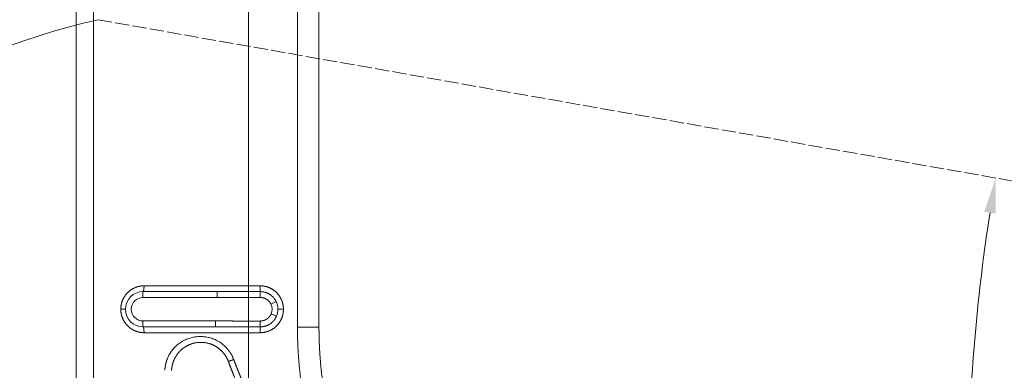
# Model space of a CAD drawing. Header units: millimetres. Extents: x 5437 to 18441, y -4466 to 3128.
# Tile 305 of 497: x 7886 to 8725, y 774 to 1073. Entities that reach past the tile are written whole.
import ezdxf

# ---------------------------------------------------------------- set-up
doc = ezdxf.new("R2010")
doc.units = ezdxf.units.MM
doc.linetypes.add('ACAD_ISO02W100', pattern=[15, 12, -3])
doc.layers.add('1', color=7, linetype='Continuous', true_color=0xffffff)
doc.styles.add('TXT08', font='txt.shx', dxfattribs={"width": 0.8, "bigfont": 'gbcbig.shx'})
doc.dimstyles.new('YanXiu', dxfattribs={"dimtxt": 40, "dimasz": 30, "dimexe": 0.66, "dimexo": 0.66, "dimgap": 0.66, "dimtad": 0, "dimdec": 1, "dimdsep": 46, "dimtxsty": 'TXT08', "dimcen": 0, "dimclrd": 256, "dimclre": 165, "dimclrt": 90, "dimazin": 2, "dimtfac": 1, "dimtdec": 1, "dimtofl": 0, "dimtmove": 0, "dimatfit": 3, "dimfxl": 1, "dimlwd": 5, "dimlwe": 13, "dimarcsym": 0})

# ---------------------------------------------------------------- blocks, each defined once
blk = doc.blocks.new('*D38')
at = {"color": 165, "lineweight": 13, "transparency": 16777216}
blk.add_line((8986.17, 447.04), (8717.32, 399.63), dxfattribs=at)
at = {"lineweight": 5, "transparency": 16777216}
for start, end in [(171.10966, 178.69322), (181.30678, 188.89034)]:
    blk.add_arc((10243.47, 668.73), 1549.03, start, end, dxfattribs=at)
at = {"lineweight": 20, "transparency": 16777216}
for points in [[(8708.12, 908.95), (8717.98, 907.31), (8717.97, 937.72)], [(8717.98, 430.16), (8708.12, 428.52), (8717.97, 399.75)]]:
    blk.add_solid(points, dxfattribs=at)
at = {"layer": 'Defpoints', "color": 0, "lineweight": 20, "transparency": 16777216}
for p in [(7952.77, 1072.65), (8986.82, 890.32), (8697.06, 758.8), (10020.87, 629.48), (8986.82, 447.15)]:
    blk.add_point(p, dxfattribs=at)
at = {"color": 90, "lineweight": 20, "transparency": 16777216, "insert": (8694.44, 668.73), "char_height": 40, "attachment_point": 5, "rotation": 90, "style": 'TXT08'}
blk.add_mtext('20°', dxfattribs=at)
blk = doc.blocks.new('*D39')
at = {"lineweight": 5, "transparency": 16777216}
for start, end in [(182.40821, 212.16324), (217.83676, 247.59179)]:
    blk.add_arc((7923.57, 1620.92), 713.81, start, end, dxfattribs=at)
at = {"lineweight": 20, "transparency": 16777216}
for points in [[(7205.4, 1590.82), (7215.39, 1591.03), (7209.76, 1620.92)], [(7653.27, 965.68), (7649.66, 956.35), (7679.44, 950.16)]]:
    blk.add_solid(points, dxfattribs=at)
at = {"layer": 'Defpoints', "color": 0, "lineweight": 20, "transparency": 16777216}
for p in [(7031.12, 1620.92), (8081.12, 1620.92), (7869.69, 1472.88), (7268.14, 1338.2), (7510.57, 486.2)]:
    blk.add_point(p, dxfattribs=at)
at = {"color": 90, "lineweight": 20, "transparency": 16777216, "insert": (7338.86, 1211.5), "char_height": 40, "attachment_point": 5, "rotation": 305, "style": 'TXT08'}
blk.add_mtext('70°', dxfattribs=at)
blk = doc.blocks.new('*D40')
at = {"lineweight": 5, "transparency": 16777216}
for start, end in [(104.30221, 139.92848), (150.07152, 185.69779)]:
    blk.add_arc((9169.33, 707.8), 399.63, start, end, dxfattribs=at)
at = {"lineweight": 20, "transparency": 16777216}
for points in [[(9069.56, 1099.93), (9071.66, 1090.16), (9099.94, 1101.36)], [(8776.63, 668.81), (8766.73, 667.45), (8775.78, 638.41)]]:
    blk.add_solid(points, dxfattribs=at)
at = {"layer": 'Defpoints', "color": 0, "lineweight": 20, "transparency": 16777216}
for p in [(8987, 1741.85), (8912.46, 1013.94), (9169.33, 707.8), (8947.75, 668.73), (8081.12, 515.92)]:
    blk.add_point(p, dxfattribs=at)
at = {"color": 90, "lineweight": 20, "transparency": 16777216, "insert": (8841.98, 937.02), "char_height": 40, "attachment_point": 5, "rotation": 55, "style": 'TXT08'}
blk.add_mtext('90°', dxfattribs=at)
blk = doc.blocks.new('*D45')
at = {"color": 165, "lineweight": 13, "transparency": 16777216}
for p, q in [((8078.88, 2459.34), (10490.55, 2459.34)), ((8614.28, -4.08), (10490.55, -4.08))]:
    blk.add_line(p, q, dxfattribs=at)
at = {"lineweight": 5, "transparency": 16777216}
for p, q in [((10489.89, 2429.34), (10489.89, 1308.29)), ((10489.89, 25.92), (10489.89, 1146.97))]:
    blk.add_line(p, q, dxfattribs=at)
at = {"lineweight": 20, "transparency": 16777216}
for points in [[(10484.89, 2429.34), (10494.89, 2429.34), (10489.89, 2459.34)], [(10484.89, 25.92), (10494.89, 25.92), (10489.89, -4.08)]]:
    blk.add_solid(points, dxfattribs=at)
at = {"layer": 'Defpoints', "color": 0, "lineweight": 20, "transparency": 16777216}
for p in [(8078.22, 2459.34), (10489.89, 2459.34), (8613.62, -4.08)]:
    blk.add_point(p, dxfattribs=at)
at = {"color": 90, "lineweight": 20, "transparency": 16777216, "insert": (10489.89, 1227.63), "char_height": 40, "attachment_point": 5, "rotation": 90, "style": 'TXT08'}
blk.add_mtext('2463.4', dxfattribs=at)
blk = doc.blocks.new('*D48')
at = {"color": 165, "lineweight": 13, "transparency": 16777216}
for p, q in [((8081.12, 1395.26), (8081.12, -113.34)), ((8401.12, -46.54), (8401.12, -113.34))]:
    blk.add_line(p, q, dxfattribs=at)
at = {"lineweight": 5, "transparency": 16777216}
for p, q in [((8111.12, -112.68), (8200.46, -112.68)), ((8371.12, -112.68), (8281.78, -112.68))]:
    blk.add_line(p, q, dxfattribs=at)
at = {"lineweight": 20, "transparency": 16777216}
for points in [[(8111.12, -107.68), (8111.12, -117.68), (8081.12, -112.68)], [(8371.12, -107.68), (8371.12, -117.68), (8401.12, -112.68)]]:
    blk.add_solid(points, dxfattribs=at)
at = {"layer": 'Defpoints', "color": 0, "lineweight": 20, "transparency": 16777216}
for p in [(8081.12, 1395.92), (8401.12, -45.88), (8401.12, -112.68)]:
    blk.add_point(p, dxfattribs=at)
at = {"color": 90, "lineweight": 20, "transparency": 16777216, "insert": (8241.12, -112.68), "char_height": 40, "attachment_point": 5, "style": 'TXT08'}
blk.add_mtext('320', dxfattribs=at)
blk = doc.blocks.new('*D49')
at = {"color": 165, "lineweight": 13, "transparency": 16777216}
for p, q in [((8077.89, 1395.92), (6670.65, 1395.92)), ((8080.46, 515.92), (6670.65, 515.92))]:
    blk.add_line(p, q, dxfattribs=at)
at = {"lineweight": 5, "transparency": 16777216}
for p, q in [((6671.31, 1365.92), (6671.31, 996.58)), ((6671.31, 545.92), (6671.31, 915.26))]:
    blk.add_line(p, q, dxfattribs=at)
at = {"lineweight": 20, "transparency": 16777216}
for points in [[(6666.31, 1365.92), (6676.31, 1365.92), (6671.31, 1395.92)], [(6666.31, 545.92), (6676.31, 545.92), (6671.31, 515.92)]]:
    blk.add_solid(points, dxfattribs=at)
at = {"layer": 'Defpoints', "color": 0, "lineweight": 20, "transparency": 16777216}
for p in [(8078.55, 1395.92), (6671.31, 515.92), (8081.12, 515.92)]:
    blk.add_point(p, dxfattribs=at)
at = {"color": 90, "lineweight": 20, "transparency": 16777216, "insert": (6671.31, 955.92), "char_height": 40, "attachment_point": 5, "rotation": 90, "style": 'TXT08'}
blk.add_mtext('880', dxfattribs=at)

msp = doc.modelspace()

# ---------------------------------------------------------------- linework, layer by layer
at = {"color": 4, "linetype": 'ACAD_ISO02W100', "lineweight": 20}
msp.add_line((8081.11836, 1395.92321), (8081.11836, 515.92321), dxfattribs=at)
at = {"color": 3, "linetype": 'ACAD_ISO02W100', "lineweight": 13}
msp.add_line((7952.77189, 1072.64593), (8986.82003, 890.31535), dxfattribs=at)
at = {"color": 7, "lineweight": 20}
for centre, radius, start, end in [((8078.21928, 516.97839), 1942.36096, 17.50812349, 223.34882114), ((8077.33388, 515.92321), 570.48741, 102.61173447, 183.36864151)]:
    msp.add_arc(centre, radius, start, end, dxfattribs=at)
at = {"layer": '1', "color": 0, "lineweight": 20}
for p, q in [((8054.24407, 840.92321), (7991.11836, 840.92321)), ((7991.11836, 835.92321), (7991.11836, 840.92321)), ((8054.24407, 835.92321), (8054.24407, 840.92321)), ((8054.24407, 835.92321), (7991.11836, 835.92321)), ((8100.07451, 830.37152), (8104.55258, 832.59567)), ((7991.11836, 815.92321), (7991.11836, 810.92321)), ((7991.11836, 815.92321), (8053.01382, 815.92321)), ((8053.01382, 815.92321), (8053.01382, 810.92321)), ((8100.34432, 822.06551), (8104.95729, 820.13667)), ((7991.11836, 810.92321), (8053.01382, 810.92321))]:
    msp.add_line(p, q, dxfattribs=at)
for centre, radius, start, end in [((7991.11836, 825.92321), 15, 90, 180), ((7991.11836, 825.92321), 10, 90, 270), ((8091.11836, 825.92321), 15, 0, 26.41252659), ((7991.11836, 825.92321), 15, 180, 270), ((8091.11836, 825.92321), 10, 337.3085045, 26.41252659), ((8091.11836, 825.92321), 15, 337.30850505, 0)]:
    msp.add_arc(centre, radius, start, end, dxfattribs=at)
for points, degree, knots in [([(7948.83969, 606.77655), (7948.8389, 661.01085), (7948.83846, 715.25278), (7948.83818, 769.49358), (7948.83831, 903.73527), (7948.83969, 1037.84126), (7948.8408, 1117.69649), (7948.8408, 1197.45133), (7948.83908, 1277.13296)], 5, [0, 0, 0, 0, 0, 0, 0.403935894, 0.403935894, 0.403935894, 1, 1, 1, 1, 1, 1]), ([(7934.11836, 607.74041), (7934.11836, 661.7286), (7934.11836, 715.72393), (7934.11836, 769.71761), (7934.11836, 883.62958), (7934.11836, 997.44059), (7934.11836, 1057.2814), (7934.11836, 1136.74174), (7934.11836, 1216.11413), (7934.11836, 1235.76043), (7934.11836, 1255.40187), (7934.11836, 1275.03825)], 5, [0, 0, 0, 0, 0, 0, 0.403935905, 0.403935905, 0.403935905, 0.85243032, 0.85243032, 0.85243032, 1, 1, 1, 1, 1, 1]), ([(8122.78047, 1143.07174), (8122.78049, 1079.92428), (8122.78072, 1016.71118), (8122.78099, 953.44364), (8122.78113, 886.92141), (8122.78116, 820.37824), (8122.78116, 817.15745), (8122.78116, 813.93663), (8122.78116, 810.71576)], 5, [0, 0, 0, 0, 0, 0, 0.951599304, 0.951599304, 0.951599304, 1, 1, 1, 1, 1, 1]), ([(8141.11836, 1141.54897), (8141.11836, 1078.69877), (8141.11836, 1015.78281), (8141.11836, 952.81225), (8141.11836, 886.60208), (8141.11836, 820.37085), (8141.11836, 817.16517), (8141.11836, 813.95944), (8141.11836, 810.75367)], 5, [0, 0, 0, 0, 0, 0, 0.951599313, 0.951599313, 0.951599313, 1, 1, 1, 1, 1, 1]), ([(7992.00752, 845.89182), (7989.55009, 845.89185), (7987.09349, 845.5073), (7984.71513, 844.73904), (7979.11046, 841.89232), (7974.90059, 837.0341), (7973.09882, 833.52051), (7972.20515, 829.71241), (7972.20515, 825.91504)], 5, [0, 0, 0, 0, 0, 0, 0.39679024, 0.39679024, 0.39679024, 1, 1, 1, 1, 1, 1]), ([(7992.00752, 845.89182), (7992.00665, 845.10958), (7991.97857, 844.32828), (7991.92331, 843.58789), (7991.7643, 842.2681), (7991.5286, 841.38228), (7991.39659, 841.07616), (7991.25748, 840.92321), (7991.11837, 840.92321)], 5, [0, 0, 0, 0, 0, 0, 0.5, 0.5, 0.5, 1, 1, 1, 1, 1, 1]), ([(8110.82199, 825.91486), (8110.82199, 828.41678), (8110.43374, 830.91973), (8109.65664, 833.34437), (8106.8103, 838.98008), (8101.97563, 843.20401), (8098.51877, 844.99673), (8094.76884, 845.89136), (8091.01958, 845.89136)], 5, [0, 0, 0, 0, 0, 0, 0.4019841, 0.4019841, 0.4019841, 1, 1, 1, 1, 1, 1]), ([(8091.01958, 845.89136), (8091.01967, 845.10916), (8091.02279, 844.32793), (8091.02894, 843.5876), (8091.04591, 842.31989), (8091.07074, 841.45262), (8091.08402, 841.15095), (8091.09807, 840.97702), (8091.11229, 840.93268)], 5, [0, 0, 0, 0, 0, 0, 0.520484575, 0.520484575, 0.520484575, 1, 1, 1, 1, 1, 1]), ([(8091.10621, 835.94218), (8091.10713, 836.69679), (8091.10805, 837.45141), (8091.10892, 838.17019), (8091.1105, 839.46471), (8091.1116, 840.36923), (8091.112, 840.69776), (8091.11223, 840.88625), (8091.11229, 840.93268)], 5, [0, 0, 0, 0, 0, 0, 0.4999999, 0.4999999, 0.4999999, 1, 1, 1, 1, 1, 1]), ([(8104.55258, 832.59567), (8103.71577, 834.28049), (8102.61343, 835.83736), (8101.27078, 837.21085), (8098.56109, 839.21894), (8095.41436, 840.40993), (8093.99938, 840.75782), (8092.55593, 840.93211), (8091.11233, 840.9327)], 5, [0, 0, 0, 0, 0, 0, 0.568297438, 0.568297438, 0.568297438, 1, 1, 1, 1, 1, 1]), ([(8100.07451, 830.37151), (8099.51631, 831.4954), (8098.78079, 832.53457), (8097.88458, 833.45207), (8096.0758, 834.79406), (8093.97591, 835.59089), (8093.03189, 835.82388), (8092.06907, 835.94101), (8091.10625, 835.94218)], 5, [0, 0, 0, 0, 0, 0, 0.568297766, 0.568297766, 0.568297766, 1, 1, 1, 1, 1, 1]), ([(7972.20515, 825.91504), (7972.86484, 825.91528), (7973.49971, 825.91572), (7974.08462, 825.91633), (7975.10834, 825.91785), (7975.77574, 825.91986), (7976.00419, 825.92095), (7976.11836, 825.92208), (7976.11836, 825.92321)], 5, [0, 0, 0, 0, 0, 0, 0.5, 0.5, 0.5, 1, 1, 1, 1, 1, 1]), ([(7972.20515, 825.91504), (7972.20515, 823.24794), (7972.64633, 820.58508), (7973.5261, 818.03079), (7976.55542, 812.44813), (7981.47997, 808.40751), (7984.80872, 806.76708), (7988.40058, 805.9381), (7992.00753, 805.93812)], 5, [0, 0, 0, 0, 0, 0, 0.421116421, 0.421116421, 0.421116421, 1, 1, 1, 1, 1, 1]), ([(8091.01957, 805.93833), (8093.69118, 805.93833), (8096.36213, 806.39275), (8098.92609, 807.30168), (8104.4611, 810.40421), (8108.43906, 815.41357), (8110.027, 818.75699), (8110.82199, 822.3348), (8110.82199, 825.91486)], 5, [0, 0, 0, 0, 0, 0, 0.425563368, 0.425563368, 0.425563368, 1, 1, 1, 1, 1, 1]), ([(8110.82199, 825.91486), (8110.06758, 825.91493), (8109.32162, 825.91525), (8108.62007, 825.91579), (8107.37566, 825.91731), (8106.54683, 825.91947), (8106.26112, 825.92068), (8106.11836, 825.92194), (8106.11836, 825.92321)], 5, [0, 0, 0, 0, 0, 0, 0.5, 0.5, 0.5, 1, 1, 1, 1, 1, 1]), ([(8053.01382, 815.92321), (8058.65214, 815.92321), (8064.28556, 815.91095), (8069.91583, 815.89871), (8077.5306, 815.89047), (8085.14538, 815.89347), (8087.13171, 815.89501), (8089.11819, 815.89722), (8091.10489, 815.8999)], 5, [0, 0, 0, 0, 0, 0, 0.739158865, 0.739158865, 0.739158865, 1, 1, 1, 1, 1, 1]), ([(8091.10492, 815.8999), (8091.95048, 815.90105), (8092.79592, 815.99166), (8093.62839, 816.17162), (8095.64525, 816.8372), (8097.42934, 818.00617), (8098.3773, 818.86955), (8099.32979, 820.06042), (8100.03586, 821.38759), (8100.14576, 821.61056), (8100.2486, 821.8366), (8100.34432, 822.06552)], 5, [0, 0, 0, 0, 0, 0, 0.357528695, 0.357528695, 0.357528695, 0.893780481, 0.893780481, 0.893780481, 1, 1, 1, 1, 1, 1]), ([(8091.10492, 815.8999), (8091.10594, 815.14864), (8091.10695, 814.39736), (8091.10792, 813.68146), (8091.10966, 812.39079), (8091.11089, 811.48529), (8091.11134, 811.15479), (8091.1116, 810.9628), (8091.11167, 810.91155)], 5, [0, 0, 0, 0, 0, 0, 0.500000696, 0.500000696, 0.500000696, 1, 1, 1, 1, 1, 1]), ([(8091.11167, 810.91155), (8092.37948, 810.91213), (8093.64697, 811.0467), (8094.89479, 811.31512), (8097.8717, 812.29406), (8100.50922, 814.00475), (8101.90228, 815.25188), (8103.08033, 816.68834), (8104.01617, 818.26488)], 5, [0, 0, 0, 0, 0, 0, 0.406131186, 0.406131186, 0.406131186, 1, 1, 1, 1, 1, 1]), ([(7992.00753, 805.93812), (7992.00711, 806.72202), (7991.97938, 807.50548), (7991.92432, 808.24828), (7991.76545, 809.57278), (7991.52944, 810.4622), (7991.39718, 810.76961), (7991.25777, 810.92321), (7991.11837, 810.92321)], 5, [0, 0, 0, 0, 0, 0, 0.5, 0.5, 0.5, 1, 1, 1, 1, 1, 1]), ([(8091.01957, 805.93833), (8091.01962, 806.72221), (8091.0227, 807.50564), (8091.02882, 808.24841), (8091.0457, 809.51517), (8091.07043, 810.38393), (8091.08359, 810.68619), (8091.09752, 810.86274), (8091.11163, 810.91156)], 5, [0, 0, 0, 0, 0, 0, 0.522766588, 0.522766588, 0.522766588, 1, 1, 1, 1, 1, 1]), ([(8141.11836, 810.75367), (8141.11836, 810.74801), (8140.56526, 810.74235), (8139.45837, 810.73695), (8136.24369, 810.7272), (8131.40085, 810.72029), (8128.66485, 810.71775), (8125.74598, 810.71623), (8122.78116, 810.71576)], 5, [0, 0, 0, 0, 0, 0, 0.5, 0.5, 0.5, 1, 1, 1, 1, 1, 1]), ([(8122.78116, 810.71576), (8122.78116, 791.56809), (8124.0592, 772.41539), (8126.61676, 753.36801), (8135.90498, 707.60378), (8152.4583, 663.78237), (8164.61538, 638.9875), (8179.00427, 615.52706), (8195.27759, 593.7072)], 5, [0, 0, 0, 0, 0, 0, 0.411430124, 0.411430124, 0.411430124, 1, 1, 1, 1, 1, 1]), ([(8141.11836, 810.75367), (8141.11839, 810.65805), (8141.11843, 810.46683), (8141.1188, 810.18002), (8141.11938, 809.89324), (8141.12021, 809.60649), (8141.12126, 809.31978), (8141.12255, 809.03309), (8141.12408, 808.74645), (8141.12584, 808.45983), (8141.12784, 808.17325), (8141.13007, 807.88671), (8141.13253, 807.6002), (8141.13523, 807.31372), (8141.13816, 807.02728), (8141.14133, 806.74088), (8141.14473, 806.4545), (8141.14837, 806.16817), (8141.15223, 805.88187), (8141.15634, 805.59561), (8141.16067, 805.30938), (8141.16524, 805.02319), (8141.17004, 804.73703), (8141.17508, 804.45091), (8141.18035, 804.16483), (8141.18585, 803.87878), (8141.19159, 803.59277), (8141.19756, 803.3068), (8141.20376, 803.02087), (8141.21019, 802.73497), (8141.21686, 802.44912), (8141.22376, 802.1633), (8141.2309, 801.87751), (8141.23826, 801.59177), (8141.24586, 801.30607), (8141.25369, 801.0204), (8141.26175, 800.73477), (8141.27005, 800.44919), (8141.27858, 800.16364), (8141.28733, 799.87813), (8141.29633, 799.59266), (8141.30555, 799.30723), (8141.315, 799.02184), (8141.32469, 798.73649), (8141.33461, 798.45119), (8141.34476, 798.16592), (8141.35514, 797.88069), (8141.36575, 797.59551), (8141.3766, 797.31036), (8141.38767, 797.02526), (8141.39898, 796.7402), (8141.41051, 796.45518), (8141.42228, 796.1702), (8141.43428, 795.88527), (8141.44651, 795.60037), (8141.45897, 795.31552), (8141.47166, 795.03072), (8141.48458, 794.74595), (8141.49774, 794.46123), (8141.51112, 794.17655), (8141.52473, 793.89192), (8141.53857, 793.60733), (8141.55265, 793.32278), (8141.56695, 793.03828), (8141.58148, 792.75382), (8141.59624, 792.4694), (8141.61124, 792.18503), (8141.62646, 791.90071), (8141.64191, 791.61643), (8141.65759, 791.33219), (8141.6735, 791.048), (8141.68964, 790.76386), (8141.70601, 790.47976), (8141.7226, 790.19571), (8141.73943, 789.9117), (8141.75649, 789.62774), (8141.77377, 789.34382), (8141.79128, 789.05996), (8141.80902, 788.77614), (8141.82699, 788.49236), (8141.84519, 788.20864), (8141.86362, 787.92496), (8141.88227, 787.64133), (8141.90116, 787.35774), (8141.92027, 787.07421), (8141.93961, 786.79072), (8141.95918, 786.50728), (8141.97897, 786.22389), (8141.99899, 785.94054), (8142.01924, 785.65725), (8142.03972, 785.374), (8142.06043, 785.09081), (8142.08136, 784.80766), (8142.10252, 784.52456), (8142.12391, 784.24152), (8142.14552, 783.95852), (8142.16736, 783.67557), (8142.32584, 781.64394), (8142.65125, 777.87725), (8143.21236, 772.39387), (8143.85549, 766.95371), (8144.57891, 761.55789), (8145.81666, 753.30011), (8147.77887, 742.31699), (8150.76052, 728.78433), (8154.18263, 715.70796), (8157.43543, 704.96812), (8160.29326, 696.42633), (8162.6041, 689.94835), (8165.00648, 683.6075), (8167.54015, 677.28964), (8170.20682, 670.99784), (8173.00808, 664.73547), (8175.88978, 658.61564), (8178.89776, 652.53328), (8182.03363, 646.49048), (8185.29897, 640.48961), (8188.63466, 634.63285), (8191.00477, 630.65051), (8192.33764, 628.46223), (8192.60956, 628.01728), (8192.8819, 627.57316), (8193.15463, 627.12986), (8193.42776, 626.68738), (8193.70129, 626.24574), (8193.97522, 625.80492), (8194.24953, 625.36492), (8194.52424, 624.92575), (8194.79933, 624.48741), (8195.07481, 624.04989), (8195.35066, 623.6132), (8195.6269, 623.17733), (8195.90351, 622.74228), (8196.1805, 622.30806), (8196.45786, 621.87467), (8196.73559, 621.4421), (8197.01369, 621.01035), (8197.29215, 620.57942), (8197.57097, 620.14932), (8197.85016, 619.72004), (8198.1297, 619.29158), (8198.4096, 618.86395), (8198.68985, 618.43714), (8198.97044, 618.01115), (8199.25139, 617.58598), (8199.53268, 617.16163), (8199.81432, 616.7381), (8200.0963, 616.3154), (8200.37861, 615.89351), (8200.66126, 615.47244), (8200.94424, 615.0522), (8201.22756, 614.63277), (8201.5112, 614.21416), (8201.79517, 613.79637), (8202.07947, 613.3794), (8202.36408, 612.96325), (8202.64902, 612.54791), (8202.93427, 612.1334), (8203.21984, 611.7197), (8203.50572, 611.30681), (8203.79191, 610.89474), (8204.0784, 610.48349), (8204.3652, 610.07306), (8204.65231, 609.66343), (8204.93971, 609.25463), (8205.22742, 608.84663), (8205.51542, 608.43946), (8205.80371, 608.03309), (8206.0923, 607.62754), (8206.38118, 607.22281), (8206.67031, 606.81886), (8206.86343, 606.55006), (8206.95995, 606.41572)], 3, [0, 0, 0, 0, 0.001308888, 0.002617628, 0.00392622, 0.005234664, 0.006542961, 0.007851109, 0.00915911, 0.010466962, 0.011774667, 0.013082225, 0.014389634, 0.015696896, 0.01700401, 0.018310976, 0.019617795, 0.020924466, 0.02223099, 0.023537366, 0.024843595, 0.026149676, 0.027455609, 0.028761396, 0.030067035, 0.031372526, 0.03267787, 0.033983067, 0.035288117, 0.036593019, 0.037897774, 0.039202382, 0.040506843, 0.041811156, 0.043115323, 0.044419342, 0.045723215, 0.04702694, 0.048330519, 0.04963395, 0.050937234, 0.052240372, 0.053543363, 0.054846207, 0.056148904, 0.057451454, 0.058753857, 0.060056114, 0.061358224, 0.062660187, 0.063962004, 0.065263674, 0.066565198, 0.067866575, 0.069167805, 0.070468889, 0.071769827, 0.073070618, 0.074371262, 0.07567176, 0.076972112, 0.078272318, 0.079572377, 0.08087229, 0.082172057, 0.083471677, 0.084771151, 0.08607048, 0.087369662, 0.088668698, 0.089967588, 0.091266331, 0.092564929, 0.093863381, 0.095161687, 0.096459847, 0.097757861, 0.099055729, 0.100353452, 0.101651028, 0.102948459, 0.104245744, 0.105542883, 0.106839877, 0.108136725, 0.109433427, 0.110729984, 0.112026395, 0.113322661, 0.114618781, 0.115914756, 0.117210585, 0.118506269, 0.119801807, 0.1210972, 0.122392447, 0.12368755, 0.124982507, 0.150291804, 0.175447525, 0.200449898, 0.225299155, 0.249995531, 0.314801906, 0.378076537, 0.439824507, 0.50005129, 0.531955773, 0.563429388, 0.594473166, 0.625088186, 0.656970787, 0.688434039, 0.719479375, 0.75010829, 0.781936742, 0.813375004, 0.844425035, 0.875088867, 0.877498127, 0.879905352, 0.882310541, 0.884713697, 0.88711482, 0.889513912, 0.891910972, 0.894306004, 0.896699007, 0.899089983, 0.901478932, 0.903865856, 0.906250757, 0.908633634, 0.91101449, 0.913393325, 0.91577014, 0.918144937, 0.920517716, 0.922888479, 0.925257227, 0.927623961, 0.929988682, 0.932351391, 0.934712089, 0.937070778, 0.939427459, 0.941782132, 0.944134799, 0.946485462, 0.94883412, 0.951180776, 0.95352543, 0.955868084, 0.958208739, 0.960547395, 0.962884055, 0.965218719, 0.967551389, 0.969882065, 0.972210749, 0.974537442, 0.976862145, 0.97918486, 0.981505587, 0.983824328, 0.986141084, 0.988455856, 0.990768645, 0.993079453, 0.995388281, 0.997695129, 1, 1, 1, 1]), ([(8009.75838, 773.89417), (8009.75959, 773.92306), (8009.76202, 773.98081), (8009.76598, 774.06741), (8009.77017, 774.15397), (8009.77462, 774.24049), (8009.77931, 774.32696), (8009.78426, 774.4134), (8009.78946, 774.4998), (8009.7949, 774.58615), (8009.8006, 774.67246), (8009.80654, 774.75874), (8009.81274, 774.84497), (8009.81919, 774.93116), (8009.82588, 775.01731), (8009.83283, 775.10342), (8009.84003, 775.18949), (8009.84747, 775.27551), (8009.85517, 775.3615), (8009.86311, 775.44745), (8009.87131, 775.53335), (8009.87976, 775.61922), (8009.88845, 775.70504), (8009.8974, 775.79082), (8009.9066, 775.87656), (8009.91604, 775.96226), (8009.92574, 776.04792), (8009.93569, 776.13354), (8009.94588, 776.21912), (8009.95633, 776.30465), (8009.96703, 776.39015), (8009.97797, 776.4756), (8009.98917, 776.56102), (8010.00062, 776.64639), (8010.01232, 776.73172), (8010.02426, 776.81701), (8010.03646, 776.90227), (8010.04891, 776.98747), (8010.06161, 777.07264), (8010.07455, 777.15777), (8010.08775, 777.24286), (8010.1012, 777.3279), (8010.1149, 777.41291), (8010.12884, 777.49787), (8010.14304, 777.5828), (8010.15749, 777.66768), (8010.17219, 777.75252), (8010.18714, 777.83732), (8010.20234, 777.92208), (8010.21779, 778.0068), (8010.23348, 778.09148), (8010.24943, 778.17612), (8010.26563, 778.26071), (8010.28208, 778.34527), (8010.29878, 778.42978), (8010.31573, 778.51426), (8010.33293, 778.59869), (8010.35038, 778.68308), (8010.36808, 778.76743), (8010.38603, 778.85175), (8010.40423, 778.93601), (8010.42269, 779.02024), (8010.44139, 779.10443), (8010.46034, 779.18858), (8010.47954, 779.27268), (8010.49899, 779.35675), (8010.51869, 779.44077), (8010.53865, 779.52476), (8010.55885, 779.6087), (8010.5793, 779.6926), (8010.60001, 779.77646), (8010.62096, 779.86028), (8010.64216, 779.94406), (8010.66362, 780.0278), (8010.68532, 780.1115), (8010.70728, 780.19516), (8010.72948, 780.27877), (8010.75194, 780.36235), (8010.77464, 780.44588), (8010.7976, 780.52937), (8010.8208, 780.61283), (8010.84426, 780.69624), (8010.86797, 780.77961), (8010.89192, 780.86294), (8010.91613, 780.94623), (8010.94059, 781.02948), (8010.9653, 781.11268), (8010.99026, 781.19585), (8011.01547, 781.27898), (8011.04093, 781.36206), (8011.06664, 781.4451), (8011.0926, 781.52811), (8011.11881, 781.61107), (8011.14527, 781.69399), (8011.17198, 781.77687), (8011.19894, 781.85971), (8011.22616, 781.94251), (8011.25362, 782.02527), (8011.28133, 782.10798), (8011.3093, 782.19066), (8011.33751, 782.2733), (8011.36598, 782.35589), (8011.39469, 782.43844), (8011.42366, 782.52096), (8011.45287, 782.60343), (8011.48234, 782.68586), (8011.51206, 782.76825), (8011.54203, 782.8506), (8011.57225, 782.93291), (8011.60272, 783.01517), (8011.63344, 783.0974), (8011.66441, 783.17959), (8011.69563, 783.26173), (8011.7271, 783.34383), (8011.75882, 783.4259), (8011.7908, 783.50792), (8011.82302, 783.5899), (8011.8555, 783.67184), (8011.88822, 783.75374), (8011.9212, 783.8356), (8012.20482, 784.53399), (8012.78175, 785.82494), (8013.75318, 787.65226), (8014.84383, 789.39959), (8016.05373, 791.06666), (8017.37827, 792.64768), (8018.80761, 794.13509), (8020.33476, 795.51889), (8021.95637, 796.79528), (8023.67247, 797.96416), (8025.4739, 799.02007), (8027.34172, 799.95611), (8029.25981, 800.76006), (8031.21949, 801.42749), (8033.22064, 801.95827), (8035.1441, 802.32938), (8036.97346, 802.56618), (8038.69622, 802.68964), (8040.42206, 802.71398), (8042.15091, 802.63918), (8043.8827, 802.46524), (8045.72543, 802.17518), (8047.65989, 801.75041), (8049.66254, 801.16631), (8051.60931, 800.45011), (8053.49996, 799.60187), (8055.32893, 798.62454), (8057.08654, 797.52585), (8058.76122, 796.31026), (8060.34753, 794.98117), (8061.84521, 793.53881), (8062.81464, 792.46856), (8063.33305, 791.85358), (8063.43512, 791.73126), (8063.53645, 791.60855), (8063.63706, 791.48545), (8063.73694, 791.36198), (8063.83609, 791.23812), (8063.93451, 791.11388), (8064.0322, 790.98925), (8064.12916, 790.86425), (8064.22539, 790.73886), (8064.32089, 790.61309), (8064.41566, 790.48693), (8064.5097, 790.3604), (8064.60301, 790.23348), (8064.69559, 790.10618), (8064.78744, 789.97849), (8064.87856, 789.85043), (8064.96895, 789.72198), (8065.05861, 789.59315), (8065.14754, 789.46394), (8065.23574, 789.33434), (8065.32321, 789.20437), (8065.40995, 789.07401), (8065.49596, 788.94327), (8065.58123, 788.81214), (8065.66578, 788.68064), (8065.7496, 788.54875), (8065.83269, 788.41648), (8065.91505, 788.28383), (8065.99668, 788.1508), (8066.07757, 788.01738), (8066.15774, 787.88359), (8066.23718, 787.74941), (8066.31588, 787.61485), (8066.39386, 787.4799), (8066.4711, 787.34458), (8066.54762, 787.20887), (8066.6234, 787.07279), (8066.69846, 786.93632), (8066.77278, 786.79947), (8066.84637, 786.66223), (8066.91923, 786.52462), (8066.99137, 786.38662), (8067.06277, 786.24824), (8067.13344, 786.10948), (8067.20338, 785.97034), (8067.27259, 785.83082), (8067.34106, 785.69091), (8067.40881, 785.55063), (8067.47583, 785.40996), (8067.54212, 785.26891), (8067.60767, 785.12748), (8067.6725, 784.98567), (8067.73659, 784.84348), (8067.79996, 784.7009), (8067.86259, 784.55795), (8067.92449, 784.41461), (8067.98566, 784.27089), (8068.0461, 784.12679), (8068.10581, 783.98231), (8068.16479, 783.83744), (8068.22304, 783.6922), (8068.28056, 783.54657), (8068.33734, 783.40056), (8068.39344, 783.25419), (8068.4302, 783.15634), (8068.44859, 783.10739)], 3, [0, 0, 0, 0, 0.001044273, 0.002088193, 0.00313177, 0.004175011, 0.005217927, 0.006260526, 0.007302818, 0.00834481, 0.009386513, 0.010427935, 0.011469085, 0.012509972, 0.013550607, 0.014590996, 0.01563115, 0.016671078, 0.017710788, 0.01875029, 0.019789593, 0.020828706, 0.021867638, 0.022906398, 0.023944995, 0.024983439, 0.026021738, 0.027059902, 0.02809794, 0.02913586, 0.030173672, 0.031211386, 0.03224901, 0.033286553, 0.034324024, 0.035361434, 0.03639879, 0.037436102, 0.038473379, 0.03951063, 0.040547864, 0.041585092, 0.04262232, 0.04365956, 0.04469682, 0.045734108, 0.046771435, 0.047808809, 0.04884624, 0.049883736, 0.050921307, 0.051958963, 0.052996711, 0.054034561, 0.055072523, 0.056110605, 0.057148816, 0.058187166, 0.059225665, 0.060264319, 0.06130314, 0.062342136, 0.063381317, 0.06442069, 0.065460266, 0.066500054, 0.067540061, 0.068580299, 0.069620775, 0.070661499, 0.07170248, 0.072743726, 0.073785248, 0.074827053, 0.075869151, 0.076911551, 0.077954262, 0.078997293, 0.080040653, 0.081084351, 0.082128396, 0.083172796, 0.084217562, 0.085262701, 0.086308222, 0.087354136, 0.08840045, 0.089447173, 0.090494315, 0.091541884, 0.092589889, 0.093638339, 0.094687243, 0.09573661, 0.096786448, 0.097836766, 0.098887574, 0.099938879, 0.100990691, 0.102043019, 0.10309587, 0.104149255, 0.105203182, 0.106257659, 0.107312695, 0.108368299, 0.109424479, 0.110481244, 0.111538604, 0.112596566, 0.113655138, 0.114714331, 0.115774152, 0.116834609, 0.117895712, 0.118957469, 0.120019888, 0.121082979, 0.122146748, 0.123211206, 0.12427636, 0.14942321, 0.174344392, 0.199158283, 0.223984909, 0.248944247, 0.273888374, 0.298755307, 0.323662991, 0.34872896, 0.374068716, 0.399410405, 0.424517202, 0.449503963, 0.474487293, 0.499583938, 0.520511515, 0.541351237, 0.562170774, 0.583038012, 0.604020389, 0.625184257, 0.650556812, 0.675662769, 0.700617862, 0.725539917, 0.75054721, 0.775538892, 0.800409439, 0.825277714, 0.85026261, 0.875481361, 0.87740199, 0.879320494, 0.88123692, 0.88315132, 0.88506374, 0.886974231, 0.888882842, 0.890789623, 0.892694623, 0.894597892, 0.896499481, 0.898399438, 0.900297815, 0.902194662, 0.904090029, 0.905983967, 0.907876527, 0.909767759, 0.911657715, 0.913546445, 0.915434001, 0.917320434, 0.919205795, 0.921090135, 0.922973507, 0.924855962, 0.926737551, 0.928618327, 0.930498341, 0.932377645, 0.93425629, 0.93613433, 0.938011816, 0.939888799, 0.941765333, 0.94364147, 0.945517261, 0.94739276, 0.949268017, 0.951143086, 0.953018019, 0.954892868, 0.956767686, 0.958642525, 0.960517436, 0.962392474, 0.96426769, 0.966143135, 0.968018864, 0.969894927, 0.971771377, 0.973648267, 0.975525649, 0.977403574, 0.979282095, 0.981161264, 0.983041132, 0.984921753, 0.986803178, 0.988685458, 0.990568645, 0.992452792, 0.994337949, 0.996224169, 0.998111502, 1, 1, 1, 1]), ([(8015.46623, 773.74243), (8015.59452, 776.88332), (8016.21648, 780.00589), (8017.32941, 783.00412), (8020.99396, 789.49681), (8026.77749, 794.30121), (8030.6326, 796.30612), (8038.94639, 798.56839), (8047.47962, 797.27882), (8051.54811, 795.72844), (8056.99913, 792.1679), (8061.01294, 787.17714), (8062.17928, 785.35547), (8063.14099, 783.4233), (8063.88673, 781.41148)], 5, [0, 0, 0, 0, 0, 0, 0.229022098, 0.229022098, 0.229022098, 0.536718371, 0.536718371, 0.536718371, 0.843805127, 0.843805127, 0.843805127, 1, 1, 1, 1, 1, 1]), ([(8068.44859, 783.10739), (8067.7249, 782.83911), (8067.00497, 782.57208), (8066.32481, 782.31965), (8065.11481, 781.87024), (8064.30533, 781.56888), (8064.02595, 781.4646), (8063.88649, 781.41215), (8063.88674, 781.41148)], 5, [0, 0, 0, 0, 0, 0, 0.5, 0.5, 0.5, 1, 1, 1, 1, 1, 1]), ([(8063.88674, 781.41148), (8065.31768, 777.55118), (8066.78847, 773.70531), (8068.29892, 769.87441), (8077.43235, 747.39072), (8087.92831, 725.46523), (8097.55722, 707.70961), (8117.17712, 675.52546), (8139.66884, 645.40288), (8150.7001, 631.90237), (8162.267, 618.94239), (8174.30463, 606.56712)], 5, [0, 0, 0, 0, 0, 0, 0.098649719, 0.098649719, 0.098649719, 0.581333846, 0.581333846, 0.581333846, 1, 1, 1, 1, 1, 1]), ([(8068.44859, 783.10739), (8068.49012, 782.99642), (8068.57317, 782.77449), (8068.69804, 782.44171), (8068.82314, 782.10903), (8068.94847, 781.77646), (8069.07403, 781.44399), (8069.19982, 781.11163), (8069.32585, 780.77938), (8069.45211, 780.44724), (8069.57861, 780.1152), (8069.70533, 779.78327), (8069.83229, 779.45144), (8069.95948, 779.11972), (8070.08691, 778.78811), (8070.21457, 778.4566), (8070.34246, 778.12521), (8070.47058, 777.79391), (8070.59894, 777.46273), (8070.72753, 777.13165), (8070.85635, 776.80067), (8070.98541, 776.46981), (8071.11469, 776.13905), (8071.24421, 775.80839), (8071.37397, 775.47785), (8071.50395, 775.14741), (8071.63417, 774.81707), (8071.76462, 774.48684), (8071.89531, 774.15672), (8072.02623, 773.82671), (8072.15737, 773.4968), (8072.28876, 773.167), (8072.42037, 772.8373), (8072.55222, 772.50772), (8072.6843, 772.17823), (8072.81662, 771.84886), (8072.94916, 771.51959), (8073.08194, 771.19043), (8073.21495, 770.86137), (8073.3482, 770.53242), (8073.48167, 770.20358), (8073.61538, 769.87484), (8073.74932, 769.54621), (8073.8835, 769.21769), (8074.01791, 768.88927), (8074.15255, 768.56096), (8074.28742, 768.23276), (8074.42252, 767.90466), (8074.55786, 767.57667), (8074.69343, 767.24878), (8074.82923, 766.921), (8074.96527, 766.59333), (8075.10154, 766.26577), (8075.23804, 765.93831), (8075.37477, 765.61095), (8075.51173, 765.28371), (8075.64893, 764.95657), (8075.78636, 764.62954), (8075.92402, 764.30261), (8076.06192, 763.97579), (8076.20005, 763.64908), (8076.33841, 763.32247), (8076.477, 762.99597), (8076.61582, 762.66957), (8076.75488, 762.34329), (8076.89417, 762.0171), (8077.03369, 761.69103), (8077.17344, 761.36506), (8077.31343, 761.0392), (8077.45365, 760.71344), (8077.5941, 760.3878), (8077.73478, 760.06225), (8077.8757, 759.73682), (8078.01685, 759.41149), (8078.15823, 759.08626), (8078.29984, 758.76115), (8078.44168, 758.43614), (8078.58376, 758.11123), (8078.72607, 757.78644), (8078.86861, 757.46174), (8079.01138, 757.13716), (8079.15438, 756.81268), (8079.29762, 756.48831), (8079.44109, 756.16404), (8079.58479, 755.83989), (8079.72872, 755.51583), (8079.87289, 755.19189), (8080.01729, 754.86805), (8080.16192, 754.54432), (8080.30678, 754.22069), (8080.45187, 753.89717), (8080.5972, 753.57375), (8080.74275, 753.25045), (8080.88854, 752.92725), (8081.03456, 752.60415), (8081.18081, 752.28116), (8081.3273, 751.95828), (8081.47402, 751.63551), (8081.62096, 751.31284), (8081.76814, 750.99028), (8081.91556, 750.66782), (8082.0632, 750.34547), (8082.21107, 750.02323), (8082.35918, 749.70109), (8082.50752, 749.37906), (8082.65609, 749.05714), (8082.80489, 748.73532), (8082.95392, 748.41361), (8083.10319, 748.09201), (8083.25269, 747.77051), (8083.40241, 747.44912), (8083.55237, 747.12784), (8083.70257, 746.80666), (8083.85299, 746.48559), (8084.00364, 746.16462), (8084.15453, 745.84376), (8084.30565, 745.52301), (8084.45699, 745.20236), (8084.60857, 744.88182), (8084.76039, 744.56139), (8084.91243, 744.24106), (8085.0647, 743.92084), (8085.21721, 743.60073), (8085.36994, 743.28072), (8085.52291, 742.96082), (8085.67611, 742.64103), (8085.82954, 742.32134), (8085.9832, 742.00176), (8086.1371, 741.68228), (8086.29122, 741.36291), (8086.44557, 741.04365), (8086.60016, 740.7245), (8086.75498, 740.40545), (8086.91003, 740.08651), (8087.0653, 739.76767), (8087.22081, 739.44894), (8087.37655, 739.13032), (8087.53253, 738.8118), (8087.68873, 738.49339), (8087.84516, 738.17509), (8088.00183, 737.85689), (8088.15872, 737.5388), (8088.31585, 737.22081), (8088.47321, 736.90294), (8088.63079, 736.58517), (8088.78861, 736.2675), (8088.94666, 735.94994), (8090.59913, 732.63567), (8093.81156, 726.36409), (8098.73844, 717.22446), (8103.84892, 708.20359), (8109.14185, 699.30168), (8114.62816, 690.4991), (8120.30253, 681.80504), (8126.16011, 673.22929), (8132.18095, 664.79961), (8138.36277, 656.5163), (8142.71661, 650.92891), (8145.11212, 647.92324), (8145.4941, 647.44518), (8145.87657, 646.9677), (8146.25954, 646.49081), (8146.643, 646.01451), (8147.02695, 645.53879), (8147.4114, 645.06365), (8147.79634, 644.58911), (8148.18178, 644.11514), (8148.5677, 643.64177), (8148.95412, 643.16898), (8149.34102, 642.69677), (8149.72842, 642.22515), (8150.1163, 641.75412), (8150.50467, 641.28367), (8150.89353, 640.81381), (8151.28288, 640.34454), (8151.67271, 639.87585), (8152.06303, 639.40775), (8152.45383, 638.94023), (8152.84512, 638.4733), (8153.23689, 638.00696), (8153.62915, 637.54121), (8154.02189, 637.07604), (8154.41511, 636.61145), (8154.80881, 636.14746), (8155.20299, 635.68405), (8155.59766, 635.22123), (8155.9928, 634.75899), (8156.38842, 634.29734), (8156.78451, 633.83628), (8157.18109, 633.37581), (8157.57814, 632.91592), (8157.97567, 632.45662), (8158.37367, 631.99791), (8158.77215, 631.53978), (8159.1711, 631.08224), (8159.57053, 630.62529), (8159.97043, 630.16893), (8160.37079, 629.71315), (8160.77164, 629.25796), (8161.17295, 628.80336), (8161.57473, 628.34935), (8161.97698, 627.89592), (8162.37969, 627.44309), (8162.78288, 626.99084), (8163.18653, 626.53917), (8163.59065, 626.0881), (8163.99523, 625.63761), (8164.40028, 625.18772), (8164.80579, 624.73841), (8165.21177, 624.28968), (8165.6182, 623.84155), (8166.0251, 623.394), (8166.43246, 622.94705), (8166.84028, 622.50068), (8167.24856, 622.0549), (8167.6573, 621.60971), (8168.0665, 621.1651), (8168.47615, 620.72109), (8168.88626, 620.27766), (8169.29683, 619.83482), (8169.70785, 619.39257), (8170.11932, 618.95091), (8170.53125, 618.50984), (8170.94363, 618.06936), (8171.35646, 617.62947), (8171.76974, 617.19016), (8172.18347, 616.75145), (8172.59765, 616.31332), (8173.01228, 615.87578), (8173.42736, 615.43884), (8173.84288, 615.00248), (8174.25885, 614.56671), (8174.67527, 614.13153), (8175.09213, 613.69694), (8175.50943, 613.26294), (8175.92718, 612.82953), (8176.34537, 612.39671), (8176.76399, 611.96447), (8177.18306, 611.53283), (8177.60257, 611.10178), (8178.02252, 610.67132), (8178.44288, 610.24142), (8178.7235, 609.9553), (8178.86381, 609.81225)], 3, [0, 0, 0, 0, 0.001710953, 0.003421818, 0.005132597, 0.006843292, 0.008553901, 0.010264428, 0.011974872, 0.013685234, 0.015395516, 0.017105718, 0.018815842, 0.020525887, 0.022235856, 0.023945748, 0.025655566, 0.027365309, 0.029074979, 0.030784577, 0.032494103, 0.034203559, 0.035912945, 0.037622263, 0.039331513, 0.041040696, 0.042749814, 0.044458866, 0.046167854, 0.04787678, 0.049585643, 0.051294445, 0.053003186, 0.054711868, 0.056420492, 0.058129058, 0.059837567, 0.061546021, 0.06325442, 0.064962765, 0.066671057, 0.068379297, 0.070087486, 0.071795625, 0.073503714, 0.075211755, 0.076919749, 0.078627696, 0.080335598, 0.082043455, 0.083751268, 0.085459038, 0.087166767, 0.088874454, 0.090582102, 0.09228971, 0.09399728, 0.095704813, 0.097412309, 0.09911977, 0.100827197, 0.10253459, 0.10424195, 0.105949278, 0.107656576, 0.109363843, 0.111071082, 0.112778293, 0.114485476, 0.116192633, 0.117899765, 0.119606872, 0.121313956, 0.123021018, 0.124728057, 0.126435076, 0.128142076, 0.129849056, 0.131556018, 0.133262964, 0.134969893, 0.136676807, 0.138383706, 0.140090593, 0.141797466, 0.143504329, 0.14521118, 0.146918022, 0.148624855, 0.150331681, 0.152038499, 0.153745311, 0.155452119, 0.157158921, 0.158865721, 0.160572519, 0.162279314, 0.16398611, 0.165692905, 0.167399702, 0.169106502, 0.170813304, 0.17252011, 0.174226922, 0.175933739, 0.177640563, 0.179347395, 0.181054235, 0.182761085, 0.184467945, 0.186174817, 0.187881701, 0.189588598, 0.191295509, 0.193002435, 0.194709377, 0.196416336, 0.198123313, 0.199830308, 0.201537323, 0.203244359, 0.204951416, 0.206658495, 0.208365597, 0.210072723, 0.211779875, 0.213487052, 0.215194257, 0.216901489, 0.218608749, 0.22031604, 0.22202336, 0.223730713, 0.225438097, 0.227145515, 0.228852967, 0.230560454, 0.232267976, 0.233975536, 0.235683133, 0.237390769, 0.239098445, 0.240806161, 0.242513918, 0.244221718, 0.245929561, 0.247637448, 0.24934538, 0.299423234, 0.349418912, 0.399355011, 0.449253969, 0.499138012, 0.549365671, 0.599482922, 0.649511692, 0.699473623, 0.749390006, 0.752354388, 0.755318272, 0.758281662, 0.761244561, 0.764206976, 0.767168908, 0.770130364, 0.773091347, 0.776051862, 0.779011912, 0.781971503, 0.784930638, 0.787889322, 0.790847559, 0.793805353, 0.796762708, 0.79971963, 0.802676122, 0.805632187, 0.808587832, 0.811543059, 0.814497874, 0.817452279, 0.820406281, 0.823359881, 0.826313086, 0.8292659, 0.832218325, 0.835170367, 0.83812203, 0.841073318, 0.844024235, 0.846974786, 0.849924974, 0.852874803, 0.855824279, 0.858773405, 0.861722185, 0.864670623, 0.867618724, 0.870566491, 0.873513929, 0.876461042, 0.879407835, 0.88235431, 0.885300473, 0.888246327, 0.891191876, 0.894137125, 0.897082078, 0.900026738, 0.90297111, 0.905915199, 0.908859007, 0.911802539, 0.914745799, 0.917688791, 0.920631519, 0.923573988, 0.9265162, 0.929458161, 0.932399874, 0.935341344, 0.938282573, 0.941223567, 0.944164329, 0.947104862, 0.950045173, 0.952985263, 0.955925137, 0.958864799, 0.961804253, 0.964743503, 0.967682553, 0.970621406, 0.973560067, 0.97649854, 0.979436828, 0.982374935, 0.985312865, 0.988250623, 0.991188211, 0.994125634, 0.997062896, 1, 1, 1, 1])]:
    msp.add_open_spline(points, degree=degree, knots=knots, dxfattribs=at)
for points, degree in [([(8091.01958, 845.89136), (8071.10272, 845.89134), (8051.16141, 845.89137), (8031.27724, 845.89146), (8011.53309, 845.89162), (7992.00752, 845.89182)], 5), ([(8091.11229, 840.93268), (8083.73728, 840.93717), (8076.36127, 840.93885), (8068.99006, 840.93281), (8061.61573, 840.92321), (8054.24407, 840.92321)], 5), ([(8091.10621, 835.94216), (8083.73425, 835.95114), (8076.36527, 835.9545), (8069.00017, 835.94241), (8061.62614, 835.92321), (8054.24407, 835.92321)], 5), ([(8104.46654, 832.55293), (8103.50671, 834.38088)], 1), ([(8103.96823, 818.18469), (8104.86866, 820.17373)], 1), ([(8104.01617, 818.26488), (8104.23039, 818.62576), (8104.43192, 818.99398), (8104.62043, 819.36895), (8104.79564, 819.75005), (8104.9573, 820.13667)], 5), ([(7992.00753, 805.93812), (8011.53324, 805.93821), (8031.27735, 805.93828), (8051.16142, 805.93832), (8071.1027, 805.93834), (8091.01957, 805.93833)], 5), ([(8053.01382, 810.92321), (8062.53415, 810.92321), (8072.0596, 810.90451), (8081.58643, 810.90513), (8091.11163, 810.91156)], 4)]:
    msp.add_open_spline(points, degree=degree, dxfattribs=at)

# ---------------------------------------------------------------- dimensions: what is measured, and where the dimension line sits
at = {"color": 7, "lineweight": 20}
dim = msp.add_linear_dim(base=(10489.88872, 2459.33935), p1=(8613.61836, -4.07679), p2=(8078.21928, 2459.33935), angle=90, dimstyle='YanXiu', dxfattribs=at)
dim.commit()
dim.dimension.update_dxf_attribs({"geometry": '*D45', "text_midpoint": (10489.88872, 1227.63128)})
for base, line1, line2, picture, middle in [((8912.4558, 1013.93631), ((8947.74919, 668.7336), (8081.11836, 515.92321)), ((8987.00035, 1741.85258), (9169.33093, 707.80444)), '*D40', (8841.97585, 937.02094)), ((7268.14254, 1338.19868), ((7031.11836, 1620.92321), (8081.11836, 1620.92321)), ((7510.56637, 486.20049), (7869.68753, 1472.87774)), '*D39', (7338.85517, 1211.5003)), ((8697.0612, 758.80181), ((10020.86817, 629.48245), (8986.82003, 447.15186)), ((7952.77189, 1072.64593), (8986.82003, 890.31535)), '*D38', (8694.44048, 668.7336))]:
    dim = msp.add_angular_dim_2l(base=base, line1=line1, line2=line2, dimstyle='YanXiu', dxfattribs=at)
    dim.commit()
    dim.dimension.update_dxf_attribs({"geometry": picture, "text_midpoint": middle})
dim = msp.add_linear_dim(base=(6671.30762, 515.92321), p1=(8078.54575, 1395.92321), p2=(8081.11836, 515.92321), angle=90, dimstyle='YanXiu', dxfattribs=at)
dim.commit()
dim.dimension.update_dxf_attribs({"geometry": '*D49', "text_midpoint": (6671.30762, 955.92321), "dimtype": 160})
dim = msp.add_linear_dim(base=(8401.11836, -112.68335), p1=(8081.11836, 1395.92321), p2=(8401.11836, -45.88071), dimstyle='YanXiu', dxfattribs=at)
dim.commit()
dim.dimension.update_dxf_attribs({"geometry": '*D48', "text_midpoint": (8241.11836, -112.68335)})

doc.saveas('drawing.dxf')
